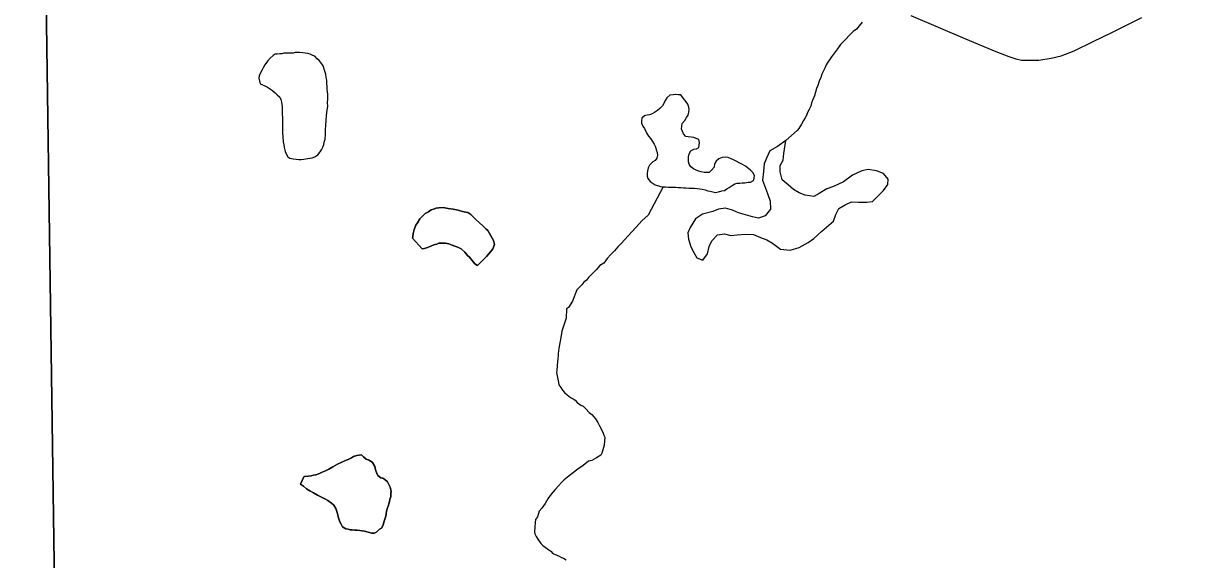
# Model space of a CAD drawing. Extents: x 103424 to 286016, y 38711 to 110967.
# Drawn here: x 149253 to 154860, y 47103 to 49697 of the extents above; entities that cross this region are included whole.
import ezdxf

# ---------------------------------------------------------------- set-up
doc = ezdxf.new("R2010")
doc.units = 0
for name, color, linetype in [('GM_X_Corporation', 7, 'Continuous'), ('GM_X_Minor_Lake', 7, 'Continuous'), ('GM_X_Minor_River', 7, 'Continuous'), ('GM_X_Township_Road', 7, 'Continuous')]:
    doc.layers.add(name, color=color, linetype=linetype)

msp = doc.modelspace()

# ---------------------------------------------------------------- linework, layer by layer
at = {"layer": 'GM_X_Corporation'}
for points in [[(149214.2, 60733.4), (149274.7, 56114.3), (149355.7, 51621.4), (149363.3, 49922), (149418.4, 46068), (149429.7, 45329.4), (149440.5, 44755.1), (149451.3, 44180.8), (147524, 44122.7)], [(167441.7, 44516.4), (162024.2, 44473.4), (156824.1, 44363.7), (149451.3, 44180.8), (149440.5, 44755.1), (149429.7, 45329.4), (149418.4, 46068), (149363.3, 49922), (149355.7, 51621.4), (149274.7, 56114.3), (149214.2, 60733.4)]]:
    msp.add_lwpolyline(points, dxfattribs=at)
at = {"layer": 'GM_X_Minor_Lake'}
for points in [[(150715.9, 49182.5), (150717.5, 49202.7), (150719, 49229), (150720.6, 49249.2), (150722.3, 49263.4), (150724, 49277.5), (150725.7, 49293.7), (150725.2, 49313.9), (150726.9, 49330.1), (150726.4, 49354.3), (150723.9, 49376.5), (150723.6, 49390.6), (150721.3, 49404.7), (150720.9, 49420.8), (150718.6, 49434.9), (150716.2, 49451), (150711.9, 49465), (150703.2, 49491.1), (150692.8, 49507), (150684.5, 49516.9), (150674.2, 49524.8), (150663.9, 49536.6), (150653.7, 49540.5), (150641.4, 49546.3), (150629.2, 49550), (150617.1, 49551.8), (150604.9, 49553.5), (150590.7, 49555.2), (150578.6, 49555), (150568.5, 49554.8), (150558.4, 49552.5), (150544.3, 49552.2), (150534.2, 49552), (150514, 49551.6), (150503.9, 49549.3), (150493.8, 49549.1), (150481.8, 49546.8), (150471.7, 49546.6), (150461.7, 49540.3), (150447.8, 49527.9), (150434, 49513.5), (150422.2, 49495.1), (150414.5, 49480.8), (150406.6, 49468.5), (150400.8, 49456.2), (150395.1, 49442), (150393.3, 49431.8), (150399.2, 49403.5)], [(150399.2, 49403.5), (150408.1, 49399.9), (150422.4, 49394.1), (150434.6, 49388.3), (150444.9, 49380.5), (150459.3, 49370.7), (150471.6, 49360.9), (150481.9, 49351), (150494.3, 49339.2), (150498.6, 49327.1), (150502.9, 49315.1), (150505.4, 49293), (150505.6, 49280.9), (150505.9, 49268.8), (150506.2, 49254.6), (150506.5, 49242.5), (150506.8, 49228.4), (150507.1, 49214.3), (150507.4, 49200.1), (150507.7, 49184), (150508, 49169.9), (150511, 49123.5), (150513.3, 49109.4), (150515.7, 49095.4), (150520.1, 49077.3), (150524.4, 49065.3), (150532.8, 49051.3), (150543.1, 49043.5), (150559.3, 49041.8), (150573.5, 49040.1), (150585.6, 49038.3), (150597.7, 49038.6), (150609.9, 49038.9), (150619.9, 49041.1), (150630, 49043.3), (150640.1, 49043.5), (150650.1, 49045.8), (150664.2, 49050.1), (150678.1, 49060.5), (150689.9, 49074.9), (150695.8, 49085.1), (150701.6, 49097.4), (150707.4, 49109.6), (150709.1, 49121.8), (150712.9, 49136), (150714.4, 49158.2), (150715.9, 49182.5), (150717.5, 49202.7), (150719, 49229), (150720.6, 49249.2), (150722.3, 49263.4), (150724, 49277.5), (150725.7, 49293.7), (150725.2, 49313.9), (150726.9, 49330.1), (150726.4, 49354.3), (150723.9, 49376.5), (150723.6, 49390.6), (150721.3, 49404.7), (150720.9, 49420.8), (150718.6, 49434.9), (150716.2, 49451), (150711.9, 49465), (150703.2, 49491.1), (150692.8, 49507), (150684.5, 49516.9), (150674.2, 49524.8), (150663.9, 49536.6), (150653.7, 49540.5), (150641.4, 49546.3), (150629.2, 49550), (150617.1, 49551.8), (150604.9, 49553.5), (150590.7, 49555.2), (150578.6, 49555), (150568.5, 49554.8), (150558.4, 49552.5), (150544.3, 49552.2), (150534.2, 49552), (150514, 49551.6), (150503.9, 49549.3), (150493.8, 49549.1), (150481.8, 49546.8), (150471.7, 49546.6), (150461.7, 49540.3), (150447.8, 49527.9), (150434, 49513.5), (150422.2, 49495.1), (150414.5, 49480.8), (150406.6, 49468.5), (150400.8, 49456.2), (150395.1, 49442), (150393.3, 49431.8), (150399.2, 49403.5)], [(150399.2, 49403.5), (150408.1, 49399.9), (150422.4, 49394.1), (150434.6, 49388.3), (150444.9, 49380.5), (150459.3, 49370.7), (150471.6, 49360.9), (150481.9, 49351), (150494.3, 49339.2), (150498.6, 49327.1), (150502.9, 49315.1), (150505.4, 49293), (150505.6, 49280.9), (150505.9, 49268.8), (150506.2, 49254.6), (150506.5, 49242.5), (150506.8, 49228.4), (150507.1, 49214.3), (150507.4, 49200.1), (150507.7, 49184), (150508, 49169.9), (150511, 49123.5), (150513.3, 49109.4), (150515.7, 49095.4), (150520.1, 49077.3), (150524.4, 49065.3), (150532.8, 49051.3), (150543.1, 49043.5), (150559.3, 49041.8), (150573.5, 49040.1), (150585.6, 49038.3), (150597.7, 49038.6), (150609.9, 49038.9), (150619.9, 49041.1), (150630, 49043.3), (150640.1, 49043.5), (150650.1, 49045.8), (150664.2, 49050.1), (150678.1, 49060.5), (150689.9, 49074.9), (150695.8, 49085.1), (150701.6, 49097.4), (150707.4, 49109.6), (150709.1, 49121.8), (150712.9, 49136), (150714.4, 49158.2), (150715.9, 49182.5)], [(152450.7, 49325.8), (152432.4, 49350.8), (152420.3, 49350.7), (152408.1, 49352.5), (152396.1, 49350.4), (152380, 49348.1), (152366, 49335.8), (152358.1, 49323.6), (152352.2, 49311.5), (152344.3, 49297.2), (152332.4, 49285), (152320.4, 49274.7), (152306.4, 49264.5), (152294.4, 49258.3), (152282.3, 49254.1), (152270.3, 49251.9), (152258.2, 49249.7), (152244.2, 49237.4), (152242.4, 49225.3), (152242.5, 49213.2), (152248.7, 49199.2), (152256.9, 49187.2), (152269.3, 49163.1), (152277.6, 49151.1), (152287.8, 49137.2), (152296, 49125.2), (152304.3, 49111.2), (152310.5, 49099.1), (152314.7, 49085.1), (152318.9, 49071), (152321, 49058.9), (152317.2, 49044.8), (152309.3, 49032.6), (152297.2, 49026.4), (152281.3, 49010), (152275.4, 48997.8), (152271.6, 48983.7), (152269.7, 48969.5)], [(152784.3, 48936), (152788.1, 48948.1), (152790, 48960.3), (152781.8, 48974.3), (152769.5, 48986.2), (152745.1, 49006.1), (152728.8, 49015.9), (152714.6, 49021.8), (152700.4, 49029.7), (152688.3, 49035.6), (152676.1, 49041.4), (152661.9, 49047.3), (152649.8, 49049.2), (152633.7, 49046.9), (152617.6, 49040.7), (152603.7, 49030.4), (152595.8, 49016.2), (152593.9, 49000), (152582, 48985.8), (152570.1, 48975.5), (152545.9, 48975.2), (152531.7, 48979), (152519.6, 48980.9), (152507.4, 48986.8), (152495.2, 48992.7), (152481, 49002.6), (152472.8, 49014.6), (152470.6, 49026.6), (152470.3, 49050.8), (152474.2, 49065), (152482.1, 49079.2), (152496.1, 49087.5), (152508.2, 49089.7), (152520.2, 49095.9), (152523.9, 49120.1), (152519.7, 49134.2), (152507.5, 49140.1), (152495.4, 49143.9), (152483.3, 49145.8), (152469.1, 49147.6), (152457, 49149.5), (152446.8, 49161.4), (152440.6, 49173.5), (152436.4, 49185.5), (152438.3, 49199.7), (152440.1, 49211.8), (152452, 49226.1), (152459.9, 49240.3), (152467.9, 49252.5), (152471.7, 49266.6), (152473.6, 49278.8), (152471.4, 49290.9), (152467.2, 49304.9), (152454.9, 49322.9), (152450.7, 49325.8)], [(152941.4, 49129.5), (152901.1, 49101.2), (152862.8, 49079), (152846.7, 49044.6), (152836.6, 49016.4), (152832.6, 48980), (152828.5, 48937.7), (152852.7, 48873.1), (152864.8, 48836.8), (152866.8, 48798.5), (152840.6, 48766.2), (152808.3, 48754), (152780.1, 48760), (152745.9, 48770.1), (152711.6, 48780.1), (152683.4, 48792.2), (152649.1, 48802.3), (152614.8, 48798.2), (152588.6, 48786), (152538.2, 48773.9), (152504, 48751.6), (152477.7, 48709.2), (152467.7, 48683), (152469.7, 48652.7), (152481.8, 48616.4), (152495.9, 48588.2), (152510, 48562), (152540.2, 48551.9), (152562.4, 48582.2), (152570.5, 48616.5), (152582.5, 48644.8), (152610.8, 48673.1), (152645, 48679.2), (152675.3, 48671.1), (152705.5, 48673.2), (152745.8, 48677.3), (152784.1, 48675.3), (152818.4, 48661.2), (152848.6, 48649.1)], [(152941.4, 49129.5), (152901.1, 49101.2), (152862.8, 49079), (152846.7, 49044.6), (152836.6, 49016.4), (152832.6, 48980), (152828.5, 48937.7), (152852.7, 48873.1), (152864.8, 48836.8), (152866.8, 48798.5), (152840.6, 48766.2), (152808.3, 48754), (152780.1, 48760), (152745.9, 48770.1), (152711.6, 48780.1), (152683.4, 48792.2), (152649.1, 48802.3), (152614.8, 48798.2), (152588.6, 48786), (152538.2, 48773.9), (152504, 48751.6), (152477.7, 48709.2), (152467.7, 48683), (152469.7, 48652.7), (152481.8, 48616.4), (152495.9, 48588.2), (152510, 48562), (152540.2, 48551.9), (152562.4, 48582.2), (152570.5, 48616.5), (152582.5, 48644.8), (152610.8, 48673.1), (152645, 48679.2), (152675.3, 48671.1), (152705.5, 48673.2), (152745.8, 48677.3), (152784.1, 48675.3), (152818.4, 48661.2), (152848.6, 48649.1), (152876.9, 48633), (152915.2, 48604.8), (152961.5, 48598.8), (153005.9, 48613), (153048.2, 48637.2), (153076.4, 48655.4), (153114.7, 48691.8), (153171.2, 48740.3), (153183.3, 48772.6), (153197.4, 48800.9), (153227.6, 48819.1), (153257.9, 48833.2), (153292.1, 48831.2), (153332.5, 48831.3), (153360.7, 48835.4), (153413.1, 48887.9), (153433.3, 48916.2), (153435.3, 48942.4), (153413.1, 48970.6), (153378.8, 48982.7), (153338.5, 48988.7), (153308.3, 48982.6), (153263.9, 48962.4), (153219.6, 48930), (153171.2, 48907.8), (153138.9, 48895.6), (153102.7, 48873.4), (153076.5, 48859.2), (153034.1, 48865.2), (153005.9, 48877.3), (152977.7, 48893.4), (152951.5, 48915.6), (152923.3, 48939.8), (152913.2, 48978.1), (152913.2, 49008.4), (152927.3, 49034.6), (152931.3, 49066.9), (152941.4, 49129.5)], [(152848.6, 48649.1), (152876.9, 48633), (152915.2, 48604.8), (152961.5, 48598.8), (153005.9, 48613), (153048.2, 48637.2), (153076.4, 48655.4), (153114.7, 48691.8), (153171.2, 48740.3), (153183.3, 48772.6), (153197.4, 48800.9), (153227.6, 48819.1), (153257.9, 48833.2), (153292.1, 48831.2), (153332.5, 48831.3), (153360.7, 48835.4), (153413.1, 48887.9), (153433.3, 48916.2), (153435.3, 48942.4), (153413.1, 48970.6), (153378.8, 48982.7), (153338.5, 48988.7), (153308.3, 48982.6), (153263.9, 48962.4), (153219.6, 48930), (153171.2, 48907.8), (153138.9, 48895.6), (153102.7, 48873.4), (153076.5, 48859.2), (153034.1, 48865.2), (153005.9, 48877.3), (152977.7, 48893.4), (152951.5, 48915.6), (152923.3, 48939.8), (152913.2, 48978.1), (152913.2, 49008.4), (152927.3, 49034.6), (152931.3, 49066.9), (152941.4, 49129.5)], [(152269.7, 48969.5), (152269.9, 48957.4), (152274, 48945.4), (152284.3, 48931.4), (152308.7, 48915.6), (152320.8, 48911.7), (152335, 48907.9), (152347.1, 48906), (152361.2, 48906.2), (152373.4, 48904.3), (152409.6, 48904.8), (152421.8, 48903), (152433.9, 48903.1), (152446, 48901.3), (152458.1, 48901.4), (152472.2, 48899.6), (152498.4, 48899.9), (152512.5, 48898.1), (152524.7, 48896.2), (152536.8, 48894.4), (152550.9, 48890.5), (152563.1, 48886.7), (152575.2, 48884.8), (152587.4, 48880.9), (152601.5, 48879.1), (152615.6, 48881.3), (152631.7, 48885.6), (152643.7, 48887.7), (152655.7, 48896), (152667.7, 48902.2), (152681.7, 48912.4), (152693.7, 48920.7), (152705.8, 48922.8), (152717.9, 48923), (152730, 48925.2), (152742.1, 48925.3), (152758.2, 48927.6), (152770.2, 48927.7), (152784.3, 48936)], [(151506.7, 48682.9), (151500.4, 48694.9), (151490.1, 48702.7), (151475.7, 48716.5), (151459.2, 48732.3), (151442.7, 48748.1), (151428.2, 48761.9), (151417.9, 48771.8), (151403.6, 48781.6), (151393.4, 48783.4), (151377.2, 48787.1), (151356.9, 48792.7), (151332.5, 48798.2), (151308.1, 48801.7), (151283.8, 48805.2), (151263.6, 48804.8), (151249.5, 48802.4), (151237.5, 48798.1), (151225.5, 48793.8), (151213.5, 48785.5), (151197.5, 48777.1), (151183.6, 48764.7), (151171.8, 48750.3), (151160.1, 48731.9), (151152.3, 48719.6), (151144.6, 48699.2), (151138.9, 48680.9), (151137.3, 48664.7), (151136.3, 48657)], [(151136.3, 48657), (151137.3, 48664.7), (151138.9, 48680.9), (151144.6, 48699.2), (151152.3, 48719.6), (151160.1, 48731.9), (151171.8, 48750.3), (151183.6, 48764.7), (151197.5, 48777.1), (151213.5, 48785.5), (151225.5, 48793.8), (151237.5, 48798.1), (151249.5, 48802.4), (151263.6, 48804.8), (151283.8, 48805.2), (151308.1, 48801.7), (151332.5, 48798.2), (151356.9, 48792.7), (151377.2, 48787.1), (151393.4, 48783.4), (151403.6, 48781.6), (151417.9, 48771.8), (151428.2, 48761.9), (151442.7, 48748.1), (151459.2, 48732.3), (151475.7, 48716.5), (151490.1, 48702.7), (151500.4, 48694.9), (151506.7, 48682.9), (151527.7, 48647), (151532.2, 48626.9), (151524.5, 48606.5), (151512.7, 48592.2), (151493, 48569.5), (151477.2, 48553), (151461.4, 48536.5), (151449.5, 48526.2), (151437.2, 48534), (151424.7, 48549.9), (151412.2, 48565.7), (151402, 48573.6), (151389.5, 48589.5), (151371, 48605.2), (151360.7, 48611.1), (151350.5, 48614.9), (151340.4, 48618.7), (151328.1, 48624.5), (151311.8, 48630.2), (151295.6, 48633.9), (151275.4, 48633.4), (151263.2, 48633.2), (151253.2, 48628.9), (151239.2, 48624.6), (151225.2, 48618.2), (151209.1, 48611.8), (151193.1, 48607.4), (151183, 48605.2), (151136.3, 48657)], [(151136.3, 48657), (151183, 48605.2), (151193.1, 48607.4), (151209.1, 48611.8), (151225.2, 48618.2), (151239.2, 48624.6), (151253.2, 48628.9), (151263.2, 48633.2), (151275.4, 48633.4), (151295.6, 48633.9), (151311.8, 48630.2), (151328.1, 48624.5), (151340.4, 48618.7), (151350.5, 48614.9), (151360.7, 48611.1), (151371, 48605.2), (151389.5, 48589.5), (151402, 48573.6), (151412.2, 48565.7), (151424.7, 48549.9), (151437.2, 48534), (151449.5, 48526.2), (151461.4, 48536.5), (151477.2, 48553), (151493, 48569.5), (151512.7, 48592.2), (151524.5, 48606.5), (151532.2, 48626.9), (151527.7, 48647), (151506.7, 48682.9)], [(150610.2, 47504.1), (150614.4, 47504.7), (150632.5, 47507.1), (150646.6, 47509.4), (150656.7, 47511.7), (150668.8, 47513.9), (150686.8, 47520.4), (150698.8, 47526.7), (150714.8, 47533.1), (150730.8, 47541.5), (150750.8, 47552.1), (150772.8, 47564.7), (150794.8, 47575.2), (150814.8, 47583.7), (150824.8, 47588), (150840.8, 47596.4), (150850.8, 47602.7), (150866.9, 47607.1), (150889, 47609.6), (150899.3, 47599.7), (150911.7, 47589.9), (150925.9, 47584.1), (150942.4, 47572.4), (150952.9, 47554.4), (150957.3, 47538.4), (150961.6, 47524.4), (150968, 47510.4), (150982.4, 47498.6), (150992.5, 47496.8), (151002.7, 47490.9), (151015.1, 47479.1), (151023.5, 47463.1), (151027.8, 47453.1), (151032.2, 47435), (151030.5, 47422.9), (151030.8, 47408.8), (151027, 47394.6), (151023.3, 47378.3), (151017.6, 47362.1), (151013.8, 47349.9), (151010, 47337.7), (151008.3, 47325.5), (151006.5, 47313.4), (151002.8, 47299.1), (150997, 47284.9), (150993.3, 47270.7), (150985.5, 47256.4), (150975.5, 47250.1), (150963.7, 47237.7), (150951.7, 47231.4), (150939.6, 47231.2), (150903, 47240.5), (150890.8, 47242.2), (150880.7, 47244), (150868.5, 47245.8), (150856.4, 47245.5), (150844.2, 47247.2), (150834.1, 47247), (150824, 47250.8), (150813.8, 47252.6), (150797.4, 47262.4), (150791.1, 47274.4), (150784.8, 47286.3), (150780.5, 47296.3), (150776.2, 47310.4), (150774, 47320.4), (150769.6, 47336.5), (150765.2, 47350.5), (150754.8, 47366.4), (150744.5, 47376.3), (150726, 47390), (150715.8, 47395.9), (150699.4, 47403.6), (150689.2, 47409.4), (150676.9, 47415.2), (150656.5, 47426.9), (150640.1, 47436.6), (150623.7, 47446.3), (150609.3, 47458.1), (150595, 47467.9), (150610.2, 47504.1)], [(151010, 47337.7), (151013.8, 47349.9), (151017.6, 47362.1), (151023.3, 47378.3), (151027, 47394.6), (151030.8, 47408.8), (151030.5, 47422.9), (151032.2, 47435), (151027.8, 47453.1), (151023.5, 47463.1), (151015.1, 47479.1), (151002.7, 47490.9), (150992.5, 47496.8), (150982.4, 47498.6), (150968, 47510.4), (150961.6, 47524.4), (150957.3, 47538.4), (150952.9, 47554.4), (150942.4, 47572.4), (150925.9, 47584.1), (150911.7, 47589.9), (150899.3, 47599.7), (150889, 47609.6), (150866.9, 47607.1), (150850.8, 47602.7), (150840.8, 47596.4), (150824.8, 47588), (150814.8, 47583.7), (150794.8, 47575.2), (150772.8, 47564.7), (150750.8, 47552.1), (150730.8, 47541.5), (150714.8, 47533.1), (150698.8, 47526.7), (150686.8, 47520.4), (150668.8, 47513.9), (150656.7, 47511.7), (150646.6, 47509.4), (150632.5, 47507.1), (150614.4, 47504.7), (150610.2, 47504.1)], [(150610.2, 47504.1), (150595, 47467.9), (150609.3, 47458.1), (150623.7, 47446.3), (150640.1, 47436.6), (150656.5, 47426.9), (150676.9, 47415.2), (150689.2, 47409.4), (150699.4, 47403.6), (150715.8, 47395.9), (150726, 47390), (150744.5, 47376.3), (150754.8, 47366.4), (150765.2, 47350.5), (150769.6, 47336.5), (150774, 47320.4), (150776.2, 47310.4), (150780.5, 47296.3), (150784.8, 47286.3), (150791.1, 47274.4), (150797.4, 47262.4), (150813.8, 47252.6), (150824, 47250.8), (150834.1, 47247), (150844.2, 47247.2), (150856.4, 47245.5), (150868.5, 47245.8), (150880.7, 47244), (150890.8, 47242.2), (150903, 47240.5), (150939.6, 47231.2), (150951.7, 47231.4), (150963.7, 47237.7), (150975.5, 47250.1), (150985.5, 47256.4), (150993.3, 47270.7), (150997, 47284.9), (151002.8, 47299.1), (151006.5, 47313.4), (151008.3, 47325.5), (151010, 47337.7)]]:
    msp.add_lwpolyline(points, dxfattribs=at)
at = {"layer": 'GM_X_Minor_River'}
for points in [[(153309.9, 49701.2), (153296.2, 49684.7), (153282.4, 49668.3), (153266.5, 49655.8), (153256.5, 49647.5), (153244.7, 49635.2), (153232.8, 49620.8), (153219, 49608.3), (153205.1, 49593.9), (153191.4, 49573.4), (153175.7, 49552.9), (153162, 49534.4), (153152.1, 49520.1), (153144.3, 49507.8), (153136.5, 49495.5), (153128.8, 49479.2), (153121, 49462.9), (153115.2, 49450.7), (153109.5, 49434.4), (153101.8, 49416), (153096.2, 49395.7), (153088.4, 49381.4), (153084.8, 49363.2), (153079.1, 49344.9), (153073.3, 49330.6), (153065.6, 49312.3), (153062, 49296.1), (153054.2, 49279.7), (153046.4, 49265.4), (153040.7, 49251.2), (153034.9, 49239), (153027.1, 49226.7), (153017.3, 49208.3), (153003.6, 49187.8), (152995.8, 49177.5), (152941.4, 49129.5)], [(152347.1, 48906), (152274.9, 48768.2), (152245.2, 48741.3), (152231.4, 48726.9), (152215.6, 48708.4), (152195.8, 48687.8), (152144.5, 48632.1), (152128.6, 48615.6), (152112.9, 48597.1), (152095.1, 48578.6), (152077.3, 48560), (152061.6, 48537.5), (152041.7, 48524.9), (152031.8, 48514.6), (152023.9, 48504.4), (152014, 48494.1), (151996.2, 48477.5), (151986.3, 48467.2), (151976.5, 48454.9), (151964.6, 48444.5), (151954.7, 48432.2), (151944.8, 48421.9), (151931, 48407.5), (151909.9, 48352.5), (151890.4, 48321.8), (151880.4, 48315.5), (151879.3, 48271.1), (151866, 48232.4), (151858.5, 48208), (151854.8, 48187.8), (151849.4, 48159.4), (151844.1, 48125), (151842.3, 48112.8), (151840.5, 48100.7), (151840.8, 48088.6), (151839, 48076.4), (151835.7, 48042), (151834.2, 48017.8), (151832.4, 48007.6), (151841.6, 47959.4), (151843.8, 47949.3), (151852.2, 47935.4), (151860.5, 47923.4), (151870.9, 47911.6), (151883.2, 47899.7), (151899.7, 47888), (151912, 47880.1), (151922.2, 47874.3), (151932.6, 47862.4), (151949, 47850.7), (151961.2, 47844.9), (151973.6, 47833), (151990.1, 47815.2), (152002.5, 47805.4), (152012.8, 47793.5), (152021.1, 47783.6), (152031.6, 47765.7), (152040.1, 47749.7), (152050.6, 47729.7), (152057, 47715.7), (152061.2, 47705.7), (152065.5, 47695.7), (152063.8, 47677.5), (152062.2, 47657.3), (152056.7, 47635), (152050.9, 47618.7), (152047.1, 47608.5), (152025.2, 47595.9), (152003.2, 47583.4), (151987.1, 47579), (151969.2, 47564.4), (151955.3, 47554), (151941.3, 47545.7), (151929.4, 47535.3), (151885.7, 47502.1), (151869.8, 47489.6), (151855.9, 47477.2), (151842.1, 47460.7), (151826.3, 47442.2), (151806.6, 47419.6), (151790.9, 47397), (151777.3, 47374.5), (151761.6, 47352), (151747.7, 47337.6), (151740.2, 47311.2), (151730.4, 47296.8), (151728.7, 47282.6), (151727.2, 47260.4), (151725.6, 47240.2), (151727.8, 47228.1), (151734.2, 47216.1), (151742.5, 47202.2), (151757.1, 47182.3), (151765.4, 47172.4), (151777.7, 47164.6), (151794.2, 47150.8), (151804.4, 47145), (151814.8, 47133.1)], [(151814.8, 47133.1), (151833.1, 47125.4), (151845.4, 47119.6), (151855.6, 47113.8), (151865.8, 47110), (151878.1, 47102.2)]]:
    msp.add_lwpolyline(points, dxfattribs=at)
at = {"layer": 'GM_X_Township_Road'}
msp.add_lwpolyline([(153545.9, 49733.9), (153677.7, 49677.3), (153809.4, 49620.7), (153956.5, 49559.2), (154018.7, 49535.9), (154053.3, 49525.2), (154080.6, 49518.8), (154111.1, 49517.6), (154164.5, 49518), (154223.2, 49527), (154272.4, 49539.1), (154335.2, 49563.4), (154426.1, 49607.9), (154517.1, 49652.4), (154662.9, 49724.8)], dxfattribs=at)

doc.saveas('drawing.dxf')
